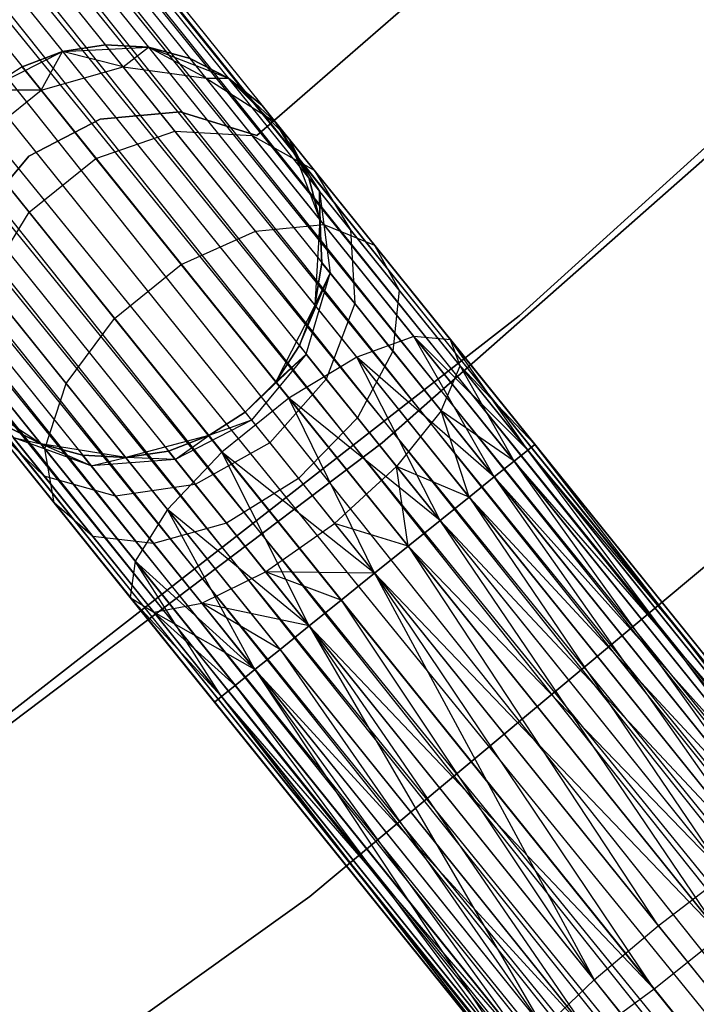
# Model space of a CAD drawing. Extents: x -102 to 102, y -101 to 102.
# Tile 311 of 481: x 37.47 to 40.75, y -50.75 to -45.98. Entities that reach past the tile are written whole.
import ezdxf

# ---------------------------------------------------------------- set-up
doc = ezdxf.new("R2010")
doc.units = 0
doc.header["$LTSCALE"] = 25.4
doc.layers.get('0').update_dxf_attribs({"linetype": 'CONTINUOUS'})

# ---------------------------------------------------------------- blocks, each defined once
blk = doc.blocks.new('NL2500011659_STL')
at = {"color": 0}
for p, q in [((51.3624, -62.2042, -7.3955), (27.8935, -33.1086, -7.191)), ((27.8935, -33.1086, -7.191), (51.2623, -62.2847, -7)), ((27.8935, -33.1086, -7.191), (51.2623, -62.2847, -7)), ((51.3624, -62.2042, -7.3955), (27.8935, -33.1086, -7.191)), ((27.8935, -33.1086, -7.809), (51.3285, -62.2314, -7.809)), ((27.8935, -33.1086, -7.809), (51.3285, -62.2314, -7.809)), ((27.9273, -33.0814, -7.3955), (51.3624, -62.2042, -7.3955)), ((27.9273, -33.0814, -7.6045), (51.3624, -62.2042, -7.3955)), ((51.3285, -62.2314, -7.809), (27.9273, -33.0814, -7.6045)), ((27.9273, -33.0814, -7.6045), (51.3624, -62.2042, -7.3955)), ((27.9273, -33.0814, -7.3955), (51.3624, -62.2042, -7.3955)), ((51.3285, -62.2314, -7.809), (27.9273, -33.0814, -7.6045)), ((27.8272, -33.1619, -7), (51.2623, -62.2847, -7)), ((27.8272, -33.1619, -7), (51.2623, -62.2847, -7)), ((51.1665, -62.3617, -8.1691), (27.8272, -33.1619, -8)), ((27.8272, -33.1619, -8), (51.3285, -62.2314, -7.809)), ((27.8272, -33.1619, -8), (51.3285, -62.2314, -7.809)), ((51.1665, -62.3617, -8.1691), (27.8272, -33.1619, -8)), ((51.2623, -62.2847, -7), (27.7315, -33.239, -6.8309)), ((27.7315, -33.239, -6.8309), (51.0455, -62.4591, -6.691)), ((27.7315, -33.239, -6.8309), (51.0455, -62.4591, -6.691)), ((51.2623, -62.2847, -7), (27.7315, -33.239, -6.8309)), ((27.7315, -33.239, -8.1691), (51.1665, -62.3617, -8.1691)), ((27.7315, -33.239, -8.1691), (51.1665, -62.3617, -8.1691)), ((27.6105, -33.3364, -6.691), (51.0455, -62.4591, -6.691)), ((27.6105, -33.3364, -6.691), (51.0455, -62.4591, -6.691)), ((50.9044, -62.5726, -8.4135), (27.6105, -33.3364, -8.309)), ((27.6105, -33.3364, -8.309), (51.1665, -62.3617, -8.1691)), ((27.6105, -33.3364, -8.309), (51.1665, -62.3617, -8.1691)), ((50.9044, -62.5726, -8.4135), (27.6105, -33.3364, -8.309)), ((51.0455, -62.4591, -6.691), (27.4694, -33.4499, -6.5865)), ((27.4694, -33.4499, -6.5865), (50.7495, -62.6973, -6.5218)), ((27.4694, -33.4499, -6.5865), (50.7495, -62.6973, -6.5218)), ((51.0455, -62.4591, -6.691), (27.4694, -33.4499, -6.5865)), ((27.4694, -33.4499, -8.4135), (50.9044, -62.5726, -8.4135)), ((27.4694, -33.4499, -8.4135), (50.9044, -62.5726, -8.4135)), ((27.3145, -33.5745, -6.5218), (50.7495, -62.6973, -6.5218)), ((27.3145, -33.5745, -6.5218), (50.7495, -62.6973, -6.5218)), ((27.3145, -33.5745, -8.4782), (50.5876, -62.8276, -8.5)), ((27.3145, -33.5745, -8.4782), (50.5876, -62.8276, -8.5)), ((27.3145, -33.5745, -8.4782), (50.9044, -62.5726, -8.4135)), ((27.3145, -33.5745, -8.4782), (50.9044, -62.5726, -8.4135)), ((27.1525, -33.7048, -6.5), (50.5876, -62.8276, -6.5)), ((27.1525, -33.7048, -6.5), (50.5876, -62.8276, -6.5)), ((27.1525, -33.7048, -8.5), (50.5876, -62.8276, -8.5)), ((27.1525, -33.7048, -8.5), (50.5876, -62.8276, -8.5)), ((50.2707, -63.0826, -8.4135), (26.9906, -33.8352, -8.4782)), ((26.9906, -33.8352, -8.4782), (50.5876, -62.8276, -8.5)), ((50.2707, -63.0826, -8.4135), (26.9906, -33.8352, -8.4782)), ((26.9906, -33.8352, -6.5218), (50.4256, -62.958, -6.5218)), ((26.9906, -33.8352, -6.5218), (50.4256, -62.958, -6.5218)), ((26.9906, -33.8352, -8.4782), (50.5876, -62.8276, -8.5)), ((26.8357, -33.9598, -8.4135), (50.2707, -63.0826, -8.4135)), ((26.8357, -33.9598, -8.4135), (50.2707, -63.0826, -8.4135)), ((50.4256, -62.958, -6.5218), (26.8357, -33.9598, -6.5865)), ((26.8357, -33.9598, -6.5865), (50.1296, -63.1961, -6.691)), ((26.8357, -33.9598, -6.5865), (50.1296, -63.1961, -6.691)), ((50.4256, -62.958, -6.5218), (26.8357, -33.9598, -6.5865)), ((50.0086, -63.2935, -8.1691), (26.6946, -34.0733, -8.309)), ((26.6946, -34.0733, -8.309), (50.2707, -63.0826, -8.4135)), ((26.6946, -34.0733, -8.309), (50.2707, -63.0826, -8.4135)), ((50.0086, -63.2935, -8.1691), (26.6946, -34.0733, -8.309)), ((26.6946, -34.0733, -6.691), (50.1296, -63.1961, -6.691)), ((26.6946, -34.0733, -6.691), (50.1296, -63.1961, -6.691)), ((26.5736, -34.1707, -8.1691), (50.0086, -63.2935, -8.1691)), ((26.5736, -34.1707, -8.1691), (50.0086, -63.2935, -8.1691)), ((50.1296, -63.1961, -6.691), (26.5736, -34.1707, -6.8309)), ((26.5736, -34.1707, -6.8309), (49.9128, -63.3706, -7)), ((26.5736, -34.1707, -6.8309), (49.9128, -63.3706, -7)), ((50.1296, -63.1961, -6.691), (26.5736, -34.1707, -6.8309)), ((49.8466, -63.4239, -7.809), (26.4778, -34.2478, -8)), ((26.4778, -34.2478, -8), (50.0086, -63.2935, -8.1691)), ((26.4778, -34.2478, -8), (50.0086, -63.2935, -8.1691)), ((49.8466, -63.4239, -7.809), (26.4778, -34.2478, -8)), ((26.4778, -34.2478, -7), (49.9128, -63.3706, -7)), ((26.4778, -34.2478, -7), (49.9128, -63.3706, -7)), ((26.4116, -34.3011, -7.809), (49.8466, -63.4239, -7.809)), ((26.4116, -34.3011, -7.809), (49.8466, -63.4239, -7.809)), ((49.9128, -63.3706, -7), (26.4116, -34.3011, -7.191)), ((26.4116, -34.3011, -7.191), (49.8127, -63.4511, -7.3955)), ((26.4116, -34.3011, -7.191), (49.8127, -63.4511, -7.3955)), ((49.9128, -63.3706, -7), (26.4116, -34.3011, -7.191)), ((49.8127, -63.4511, -7.3955), (26.3777, -34.3283, -7.6045)), ((26.3777, -34.3283, -7.3955), (49.8127, -63.4511, -7.3955)), ((49.8127, -63.4511, -7.3955), (26.3777, -34.3283, -7.6045)), ((26.3777, -34.3283, -7.6045), (49.8466, -63.4239, -7.809)), ((26.3777, -34.3283, -7.6045), (49.8466, -63.4239, -7.809)), ((26.3777, -34.3283, -7.3955), (49.8127, -63.4511, -7.3955)), ((39.889, -47.4182, -316), (43.3206, -44.3058, -316)), ((43.3206, -44.3058, -315), (39.889, -47.4182, -315)), ((39.889, -47.4182, -316), (43.3206, -44.3058, -316)), ((43.3206, -44.3058, -315), (39.889, -47.4182, -315)), ((40.7345, -44.7066, -312), (38.6193, -46.5455, -312)), ((38.6193, -46.5455, -314), (40.7345, -44.7066, -314)), ((38.6193, -46.5455, -314), (40.7345, -44.7066, -314)), ((40.7345, -44.7066, -312), (38.6193, -46.5455, -312)), ((42.7463, -44.929, -308.5), (39.2265, -48.0321, -308.5)), ((39.2265, -48.0321, -318), (42.7463, -44.929, -318)), ((39.2265, -48.0321, -318), (42.7463, -44.929, -318)), ((42.7463, -44.929, -308.5), (39.2265, -48.0321, -308.5)), ((37.8864, -46.1063, -309.5), (37.6798, -46.1383, -309.5)), ((37.6798, -46.1383, -314), (37.8864, -46.1063, -309.5)), ((37.8864, -46.1063, -309.5), (37.6798, -46.1383, -309.5)), ((37.6798, -46.1383, -314), (37.8864, -46.1063, -309.5)), ((37.6798, -46.1383, -314), (38.0951, -46.1178, -314)), ((37.6798, -46.1383, -314), (38.0951, -46.1178, -314)), ((37.9726, -46.2134, -308.632), (37.8864, -46.1063, -309.5)), ((37.9726, -46.2134, -308.632), (37.8864, -46.1063, -309.5)), ((38.0951, -46.1178, -309.5), (37.8864, -46.1063, -309.5)), ((37.8864, -46.1063, -309.5), (38.0951, -46.1178, -314)), ((37.8864, -46.1063, -309.5), (38.0951, -46.1178, -314)), ((38.0951, -46.1178, -309.5), (37.8864, -46.1063, -309.5)), ((37.9726, -46.2134, -308.632), (38.0951, -46.1178, -309.5)), ((37.9726, -46.2134, -308.632), (38.0951, -46.1178, -309.5)), ((38.0951, -46.1178, -314), (38.4828, -46.268, -314)), ((38.3736, -46.2679, -308.7274), (38.0951, -46.1178, -309.5)), ((38.3736, -46.2679, -308.7274), (38.0951, -46.1178, -309.5)), ((38.2969, -46.1726, -309.5), (38.0951, -46.1178, -309.5)), ((38.0951, -46.1178, -314), (38.2969, -46.1726, -309.5)), ((38.0951, -46.1178, -314), (38.4828, -46.268, -314)), ((38.0951, -46.1178, -309.5), (38.0951, -46.1178, -314)), ((38.0951, -46.1178, -309.5), (38.0951, -46.1178, -314)), ((38.2969, -46.1726, -309.5), (38.0951, -46.1178, -309.5)), ((38.0951, -46.1178, -314), (38.2969, -46.1726, -309.5)), ((37.3087, -46.326, -314), (37.6798, -46.1383, -314)), ((37.3087, -46.326, -314), (37.6798, -46.1383, -314)), ((37.6798, -46.1383, -309.5), (37.4844, -46.2126, -309.5)), ((37.4844, -46.2126, -309.5), (37.6798, -46.1383, -314)), ((37.4844, -46.2126, -309.5), (37.6798, -46.1383, -314)), ((37.6798, -46.1383, -309.5), (37.4844, -46.2126, -309.5)), ((37.5758, -46.3262, -308.5797), (37.6798, -46.1383, -309.5)), ((37.5758, -46.3262, -308.5797), (37.6798, -46.1383, -309.5)), ((37.9726, -46.2134, -308.632), (37.6798, -46.1383, -309.5)), ((37.9726, -46.2134, -308.632), (37.6798, -46.1383, -309.5)), ((37.6798, -46.1383, -309.5), (37.6798, -46.1383, -314)), ((37.6798, -46.1383, -309.5), (37.6798, -46.1383, -314)), ((37.4844, -46.2126, -309.5), (37.3087, -46.326, -309.5)), ((37.4844, -46.2126, -309.5), (37.3087, -46.326, -309.5)), ((37.4844, -46.2126, -309.5), (37.3087, -46.326, -314)), ((37.4844, -46.2126, -309.5), (37.3087, -46.326, -314)), ((37.5758, -46.3262, -308.5797), (37.4844, -46.2126, -309.5)), ((37.5758, -46.3262, -308.5797), (37.4844, -46.2126, -309.5)), ((37.5758, -46.3262, -308.5797), (37.9726, -46.2134, -308.632)), ((37.5758, -46.3262, -308.5797), (37.9726, -46.2134, -308.632)), ((37.9726, -46.2134, -308.632), (38.3736, -46.2679, -308.7274)), ((38.2227, -46.5242, -307.8489), (37.9726, -46.2134, -308.632)), ((38.2227, -46.5242, -307.8489), (37.9726, -46.2134, -308.632)), ((37.9726, -46.2134, -308.632), (38.3736, -46.2679, -308.7274)), ((38.3736, -46.2679, -308.7274), (38.2969, -46.1726, -309.5)), ((38.3736, -46.2679, -308.7274), (38.2969, -46.1726, -309.5)), ((38.4828, -46.268, -309.5), (38.2969, -46.1726, -309.5)), ((38.2969, -46.1726, -309.5), (38.4828, -46.268, -314)), ((38.2969, -46.1726, -309.5), (38.4828, -46.268, -314)), ((38.4828, -46.268, -309.5), (38.2969, -46.1726, -309.5)), ((38.3736, -46.2679, -308.7274), (38.4828, -46.268, -309.5)), ((38.3736, -46.2679, -308.7274), (38.4828, -46.268, -309.5)), ((38.3736, -46.2679, -308.7274), (38.7095, -46.4804, -308.8497)), ((38.5962, -46.5445, -308.0305), (38.3736, -46.2679, -308.7274)), ((38.5962, -46.5445, -308.0305), (38.3736, -46.2679, -308.7274)), ((38.3736, -46.2679, -308.7274), (38.7095, -46.4804, -308.8497)), ((38.4828, -46.268, -314), (38.776, -46.563, -314)), ((38.7095, -46.4804, -308.8497), (38.4828, -46.268, -309.5)), ((38.7095, -46.4804, -308.8497), (38.4828, -46.268, -309.5)), ((38.6449, -46.4001, -309.5), (38.4828, -46.268, -309.5)), ((38.4828, -46.268, -314), (38.6449, -46.4001, -309.5)), ((38.4828, -46.268, -314), (38.776, -46.563, -314)), ((38.4828, -46.268, -309.5), (38.4828, -46.268, -314)), ((38.4828, -46.268, -309.5), (38.4828, -46.268, -314)), ((38.6449, -46.4001, -309.5), (38.4828, -46.268, -309.5)), ((38.4828, -46.268, -314), (38.6449, -46.4001, -309.5)), ((37.2518, -46.5869, -308.5797), (37.5758, -46.3262, -308.5797)), ((37.2518, -46.5869, -308.5797), (37.5758, -46.3262, -308.5797)), ((37.5758, -46.3262, -308.5797), (37.3087, -46.326, -309.5)), ((37.5758, -46.3262, -308.5797), (37.3087, -46.326, -309.5)), ((37.841, -46.6558, -307.7495), (37.5758, -46.3262, -308.5797)), ((37.841, -46.6558, -307.7495), (37.5758, -46.3262, -308.5797)), ((38.7095, -46.4804, -308.8497), (38.6449, -46.4001, -309.5)), ((38.6449, -46.4001, -309.5), (38.776, -46.563, -314)), ((38.7095, -46.4804, -308.8497), (38.6449, -46.4001, -309.5)), ((38.6449, -46.4001, -309.5), (38.776, -46.563, -314)), ((38.2479, -46.4302, -312), (37.8607, -46.4652, -312)), ((37.8607, -46.4652, -314), (38.2479, -46.4302, -314)), ((37.8607, -46.4652, -314), (38.2479, -46.4302, -314)), ((38.2479, -46.4302, -312), (37.8607, -46.4652, -312)), ((38.6193, -46.5455, -312), (38.2479, -46.4302, -312)), ((38.2479, -46.4302, -312), (38.2479, -46.4302, -314)), ((38.2479, -46.4302, -314), (38.6193, -46.5455, -314)), ((38.2479, -46.4302, -312), (38.2479, -46.4302, -314)), ((38.2479, -46.4302, -314), (38.6193, -46.5455, -314)), ((38.6193, -46.5455, -312), (38.2479, -46.4302, -312)), ((37.8607, -46.4652, -312), (37.516, -46.6453, -312)), ((37.516, -46.6453, -314), (37.8607, -46.4652, -314)), ((37.516, -46.6453, -314), (37.8607, -46.4652, -314)), ((37.8607, -46.4652, -312), (37.516, -46.6453, -312)), ((37.8607, -46.4652, -312), (37.8607, -46.4652, -314)), ((37.8607, -46.4652, -312), (37.8607, -46.4652, -314)), ((38.8703, -46.7495, -309.5), (38.7095, -46.4804, -308.8497)), ((38.7095, -46.4804, -308.8497), (38.9222, -46.814, -308.9774)), ((38.8703, -46.7495, -309.5), (38.7095, -46.4804, -308.8497)), ((38.776, -46.563, -309.5), (38.7095, -46.4804, -308.8497)), ((38.776, -46.563, -309.5), (38.7095, -46.4804, -308.8497)), ((38.8969, -46.7132, -308.263), (38.7095, -46.4804, -308.8497)), ((38.8969, -46.7132, -308.263), (38.7095, -46.4804, -308.8497)), ((38.7095, -46.4804, -308.8497), (38.9222, -46.814, -308.9774)), ((37.841, -46.6558, -307.7495), (38.2227, -46.5242, -307.8489)), ((37.841, -46.6558, -307.7495), (38.2227, -46.5242, -307.8489)), ((38.2227, -46.5242, -307.8489), (38.5962, -46.5445, -308.0305)), ((38.6123, -47.0084, -307.2274), (38.2227, -46.5242, -307.8489)), ((38.6123, -47.0084, -307.2274), (38.2227, -46.5242, -307.8489)), ((38.2227, -46.5242, -307.8489), (38.5962, -46.5445, -308.0305)), ((38.5962, -46.5445, -308.0305), (38.8969, -46.7132, -308.263)), ((38.9429, -46.9754, -307.4774), (38.5962, -46.5445, -308.0305)), ((38.9429, -46.9754, -307.4774), (38.5962, -46.5445, -308.0305)), ((38.5962, -46.5445, -308.0305), (38.8969, -46.7132, -308.263)), ((38.6193, -46.5455, -312), (38.6193, -46.5455, -314)), ((38.6193, -46.5455, -312), (38.6193, -46.5455, -314)), ((37.517, -46.9164, -307.7495), (37.2518, -46.5869, -308.5797)), ((37.517, -46.9164, -307.7495), (37.2518, -46.5869, -308.5797)), ((38.776, -46.563, -314), (38.9238, -46.9516, -314)), ((38.8703, -46.7495, -309.5), (38.776, -46.563, -309.5)), ((38.776, -46.563, -309.5), (38.776, -46.563, -314)), ((38.776, -46.563, -314), (38.8703, -46.7495, -309.5)), ((38.776, -46.563, -314), (38.9238, -46.9516, -314)), ((38.776, -46.563, -309.5), (38.776, -46.563, -314)), ((38.8703, -46.7495, -309.5), (38.776, -46.563, -309.5)), ((38.776, -46.563, -314), (38.8703, -46.7495, -309.5)), ((37.516, -46.6453, -312), (37.2662, -46.9433, -312)), ((37.2662, -46.9433, -314), (37.516, -46.6453, -314)), ((37.2662, -46.9433, -314), (37.516, -46.6453, -314)), ((37.516, -46.6453, -312), (37.2662, -46.9433, -312)), ((37.516, -46.6453, -312), (37.516, -46.6453, -314)), ((37.516, -46.6453, -312), (37.516, -46.6453, -314)), ((37.517, -46.9164, -307.7495), (37.841, -46.6558, -307.7495)), ((37.517, -46.9164, -307.7495), (37.841, -46.6558, -307.7495)), ((38.254, -47.1691, -307.0906), (37.841, -46.6558, -307.7495)), ((38.254, -47.1691, -307.0906), (37.841, -46.6558, -307.7495)), ((38.8969, -46.7132, -308.263), (39.0728, -47.0011, -308.5061)), ((39.1888, -47.076, -307.7974), (38.8969, -46.7132, -308.263)), ((39.1888, -47.076, -307.7974), (38.8969, -46.7132, -308.263)), ((38.8969, -46.7132, -308.263), (39.0728, -47.0011, -308.5061)), ((38.9238, -46.9516, -309.5), (38.8703, -46.7495, -309.5)), ((38.8703, -46.7495, -309.5), (38.9222, -46.814, -308.9774)), ((38.8703, -46.7495, -309.5), (38.9222, -46.814, -308.9774)), ((38.8703, -46.7495, -309.5), (38.9238, -46.9516, -314)), ((38.8703, -46.7495, -309.5), (38.9238, -46.9516, -314)), ((38.9238, -46.9516, -309.5), (38.8703, -46.7495, -309.5)), ((38.9222, -46.814, -308.9774), (38.9749, -47.2112, -309.0887)), ((38.9341, -47.1604, -309.5), (38.9222, -46.814, -308.9774)), ((38.9238, -46.9516, -309.5), (38.9222, -46.814, -308.9774)), ((38.9341, -47.1604, -309.5), (38.9222, -46.814, -308.9774)), ((38.9238, -46.9516, -309.5), (38.9222, -46.814, -308.9774)), ((39.0728, -47.0011, -308.5061), (38.9222, -46.814, -308.9774)), ((39.0728, -47.0011, -308.5061), (38.9222, -46.814, -308.9774)), ((38.9222, -46.814, -308.9774), (38.9749, -47.2112, -309.0887)), ((37.3068, -47.2612, -307.8489), (37.517, -46.9164, -307.7495)), ((37.3068, -47.2612, -307.8489), (37.517, -46.9164, -307.7495)), ((37.9301, -47.4298, -307.0906), (37.517, -46.9164, -307.7495)), ((37.9301, -47.4298, -307.0906), (37.517, -46.9164, -307.7495)), ((38.6123, -47.0084, -307.2274), (38.9429, -46.9754, -307.4774)), ((38.6123, -47.0084, -307.2274), (38.9429, -46.9754, -307.4774)), ((38.9238, -46.9516, -314), (38.9007, -47.3668, -314)), ((38.9238, -46.9516, -314), (38.9007, -47.3668, -314)), ((38.9341, -47.1604, -309.5), (38.9238, -46.9516, -309.5)), ((38.9238, -46.9516, -314), (38.9341, -47.1604, -309.5)), ((38.9238, -46.9516, -309.5), (38.9238, -46.9516, -314)), ((38.9238, -46.9516, -309.5), (38.9238, -46.9516, -314)), ((38.9341, -47.1604, -309.5), (38.9238, -46.9516, -309.5)), ((38.9238, -46.9516, -314), (38.9341, -47.1604, -309.5)), ((38.9429, -46.9754, -307.4774), (39.1888, -47.076, -307.7974)), ((39.3798, -47.5184, -307.1223), (38.9429, -46.9754, -307.4774)), ((39.3798, -47.5184, -307.1223), (38.9429, -46.9754, -307.4774)), ((38.9429, -46.9754, -307.4774), (39.1888, -47.076, -307.7974)), ((38.254, -47.1691, -307.0906), (38.6123, -47.0084, -307.2274)), ((38.254, -47.1691, -307.0906), (38.6123, -47.0084, -307.2274)), ((39.1032, -47.6184, -306.8285), (38.6123, -47.0084, -307.2274)), ((39.1032, -47.6184, -306.8285), (38.6123, -47.0084, -307.2274)), ((39.0728, -47.0011, -308.5061), (39.0934, -47.3585, -308.7177)), ((39.3073, -47.2926, -308.132), (39.0728, -47.0011, -308.5061)), ((39.3073, -47.2926, -308.132), (39.0728, -47.0011, -308.5061)), ((39.0728, -47.0011, -308.5061), (39.0934, -47.3585, -308.7177)), ((39.1888, -47.076, -307.7974), (39.3073, -47.2926, -308.132)), ((39.5566, -47.533, -307.4985), (39.1888, -47.076, -307.7974)), ((39.5566, -47.533, -307.4985), (39.1888, -47.076, -307.7974)), ((39.1888, -47.076, -307.7974), (39.3073, -47.2926, -308.132)), ((38.9007, -47.3668, -309.5), (38.9341, -47.1604, -309.5)), ((38.9341, -47.1604, -309.5), (38.9007, -47.3668, -314)), ((38.9341, -47.1604, -309.5), (38.9007, -47.3668, -314)), ((38.9007, -47.3668, -309.5), (38.9341, -47.1604, -309.5)), ((38.9749, -47.2112, -309.0887), (38.9341, -47.1604, -309.5)), ((38.9749, -47.2112, -309.0887), (38.9341, -47.1604, -309.5)), ((37.9301, -47.4298, -307.0906), (38.254, -47.1691, -307.0906)), ((37.9301, -47.4298, -307.0906), (38.254, -47.1691, -307.0906)), ((38.7745, -47.8159, -306.6676), (38.254, -47.1691, -307.0906)), ((38.7745, -47.8159, -306.6676), (38.254, -47.1691, -307.0906)), ((38.8252, -47.5618, -309.5), (38.9749, -47.2112, -309.0887)), ((38.8252, -47.5618, -309.5), (38.9749, -47.2112, -309.0887)), ((38.8586, -47.6032, -309.1643), (38.9749, -47.2112, -309.0887)), ((38.8586, -47.6032, -309.1643), (38.9749, -47.2112, -309.0887)), ((38.8761, -50.2266, -308.5), (42.5204, -47.1822, -308.5)), ((42.5204, -47.1822, -318), (38.8761, -50.2266, -318)), ((38.8761, -50.2266, -308.5), (42.5204, -47.1822, -308.5)), ((42.5204, -47.1822, -318), (38.8761, -50.2266, -318)), ((38.9007, -47.3668, -309.5), (38.9749, -47.2112, -309.0887)), ((38.9007, -47.3668, -309.5), (38.9749, -47.2112, -309.0887)), ((39.0934, -47.3585, -308.7177), (38.9749, -47.2112, -309.0887)), ((39.0934, -47.3585, -308.7177), (38.9749, -47.2112, -309.0887)), ((37.6964, -47.7454, -307.2274), (37.3068, -47.2612, -307.8489)), ((37.6964, -47.7454, -307.2274), (37.3068, -47.2612, -307.8489)), ((39.3073, -47.2926, -308.132), (39.278, -47.5879, -308.4233)), ((39.3073, -47.2926, -308.132), (39.278, -47.5879, -308.4233)), ((39.6028, -47.6599, -307.8918), (39.3073, -47.2926, -308.132)), ((39.6028, -47.6599, -307.8918), (39.3073, -47.2926, -308.132)), ((38.9007, -47.3668, -314), (38.7108, -47.7367, -314)), ((38.9007, -47.3668, -314), (38.7108, -47.7367, -314)), ((38.8252, -47.5618, -309.5), (38.9007, -47.3668, -309.5)), ((38.9007, -47.3668, -314), (38.8252, -47.5618, -309.5)), ((38.8252, -47.5618, -309.5), (38.9007, -47.3668, -309.5)), ((38.9007, -47.3668, -314), (38.8252, -47.5618, -309.5)), ((38.9007, -47.3668, -309.5), (38.9007, -47.3668, -314)), ((38.9007, -47.3668, -309.5), (38.9007, -47.3668, -314)), ((39.0934, -47.3585, -308.7177), (38.9553, -47.7234, -308.8614)), ((39.0934, -47.3585, -308.7177), (38.9553, -47.7234, -308.8614)), ((39.278, -47.5879, -308.4233), (39.0934, -47.3585, -308.7177)), ((39.278, -47.5879, -308.4233), (39.0934, -47.3585, -308.7177)), ((36.2344, -50.2653, -316), (39.889, -47.4182, -316)), ((39.889, -47.4182, -315), (36.2344, -50.2653, -315)), ((36.2344, -50.2653, -316), (39.889, -47.4182, -316)), ((39.889, -47.4182, -315), (36.2344, -50.2653, -315)), ((37.6964, -47.7454, -307.2274), (37.9301, -47.4298, -307.0906)), ((37.6964, -47.7454, -307.2274), (37.9301, -47.4298, -307.0906)), ((38.4505, -48.0766, -306.6676), (37.9301, -47.4298, -307.0906)), ((38.4505, -48.0766, -306.6676), (37.9301, -47.4298, -307.0906)), ((39.889, -47.4182, -316), (39.889, -47.4182, -315)), ((39.889, -47.4182, -316), (39.889, -47.4182, -315)), ((39.3798, -47.5184, -307.1223), (39.1032, -47.6184, -306.8285)), ((39.3798, -47.5184, -307.1223), (39.1032, -47.6184, -306.8285)), ((39.7684, -48.1973, -306.8309), (39.3798, -47.5184, -307.1223)), ((39.8642, -48.1203, -307), (39.3798, -47.5184, -307.1223)), ((39.7684, -48.1973, -306.8309), (39.3798, -47.5184, -307.1223)), ((39.8642, -48.1203, -307), (39.3798, -47.5184, -307.1223)), ((39.9304, -48.067, -307.191), (39.3798, -47.5184, -307.1223)), ((39.9304, -48.067, -307.191), (39.3798, -47.5184, -307.1223)), ((39.5566, -47.533, -307.4985), (39.3798, -47.5184, -307.1223)), ((39.5566, -47.533, -307.4985), (39.3798, -47.5184, -307.1223)), ((39.9643, -48.0397, -307.6045), (39.5566, -47.533, -307.4985)), ((39.9643, -48.0397, -307.3955), (39.5566, -47.533, -307.4985)), ((39.9304, -48.067, -307.191), (39.5566, -47.533, -307.4985)), ((39.9643, -48.0397, -307.3955), (39.5566, -47.533, -307.4985)), ((39.9304, -48.067, -307.191), (39.5566, -47.533, -307.4985)), ((39.9643, -48.0397, -307.6045), (39.5566, -47.533, -307.4985)), ((39.6028, -47.6599, -307.8918), (39.5566, -47.533, -307.4985)), ((39.6028, -47.6599, -307.8918), (39.5566, -47.533, -307.4985)), ((38.7108, -47.7367, -309.5), (38.8252, -47.5618, -309.5)), ((38.8252, -47.5618, -309.5), (38.7108, -47.7367, -314)), ((38.8252, -47.5618, -309.5), (38.7108, -47.7367, -314)), ((38.7108, -47.7367, -309.5), (38.8252, -47.5618, -309.5)), ((38.8252, -47.5618, -309.5), (38.8586, -47.6032, -309.1643)), ((38.8252, -47.5618, -309.5), (38.8586, -47.6032, -309.1643)), ((39.278, -47.5879, -308.4233), (39.106, -47.9107, -308.621)), ((39.278, -47.5879, -308.4233), (39.106, -47.9107, -308.621)), ((39.5106, -47.8769, -308.2343), (39.278, -47.5879, -308.4233)), ((39.5106, -47.8769, -308.2343), (39.278, -47.5879, -308.4233)), ((37.5935, -48.0613, -307.4774), (37.2468, -47.6304, -308.0305)), ((37.5935, -48.0613, -307.4774), (37.2468, -47.6304, -308.0305)), ((38.8586, -47.6032, -309.1643), (38.5625, -47.8841, -309.5)), ((38.8586, -47.6032, -309.1643), (38.5625, -47.8841, -309.5)), ((38.8586, -47.6032, -309.1643), (38.5932, -47.9222, -309.191)), ((38.8586, -47.6032, -309.1643), (38.5932, -47.9222, -309.191)), ((38.7108, -47.7367, -309.5), (38.8586, -47.6032, -309.1643)), ((38.7108, -47.7367, -309.5), (38.8586, -47.6032, -309.1643)), ((39.1032, -47.6184, -306.8285), (38.7745, -47.8159, -306.6676)), ((39.1032, -47.6184, -306.8285), (38.7745, -47.8159, -306.6676)), ((38.9553, -47.7234, -308.8614), (38.8586, -47.6032, -309.1643)), ((38.9553, -47.7234, -308.8614), (38.8586, -47.6032, -309.1643)), ((39.5064, -48.4082, -306.5865), (39.1032, -47.6184, -306.8285)), ((39.6474, -48.2947, -306.691), (39.1032, -47.6184, -306.8285)), ((39.5064, -48.4082, -306.5865), (39.1032, -47.6184, -306.8285)), ((39.6474, -48.2947, -306.691), (39.1032, -47.6184, -306.8285)), ((39.7684, -48.1973, -306.8309), (39.1032, -47.6184, -306.8285)), ((39.7684, -48.1973, -306.8309), (39.1032, -47.6184, -306.8285)), ((39.5106, -47.8769, -308.2343), (39.6028, -47.6599, -307.8918)), ((39.5106, -47.8769, -308.2343), (39.6028, -47.6599, -307.8918)), ((39.9643, -48.0397, -307.6045), (39.6028, -47.6599, -307.8918)), ((39.9304, -48.067, -307.809), (39.6028, -47.6599, -307.8918)), ((39.9643, -48.0397, -307.6045), (39.6028, -47.6599, -307.8918)), ((39.9304, -48.067, -307.809), (39.6028, -47.6599, -307.8918)), ((39.8642, -48.1203, -308), (39.6028, -47.6599, -307.8918)), ((39.8642, -48.1203, -308), (39.6028, -47.6599, -307.8918)), ((38.7108, -47.7367, -314), (38.5625, -47.8841, -314)), ((38.5625, -47.8841, -309.5), (38.7108, -47.7367, -309.5)), ((38.5625, -47.8841, -309.5), (38.7108, -47.7367, -309.5)), ((38.7108, -47.7367, -314), (38.5625, -47.8841, -314)), ((38.9553, -47.7234, -308.8614), (38.6823, -48.0329, -308.9122)), ((38.9553, -47.7234, -308.8614), (38.6823, -48.0329, -308.9122)), ((38.7108, -47.7367, -309.5), (38.7108, -47.7367, -314)), ((38.7108, -47.7367, -309.5), (38.7108, -47.7367, -314)), ((39.106, -47.9107, -308.621), (38.9553, -47.7234, -308.8614)), ((39.106, -47.9107, -308.621), (38.9553, -47.7234, -308.8614)), ((37.5935, -48.0613, -307.4774), (37.6964, -47.7454, -307.2274)), ((37.5935, -48.0613, -307.4774), (37.6964, -47.7454, -307.2274)), ((38.1873, -48.3554, -306.8285), (37.6964, -47.7454, -307.2274)), ((38.1873, -48.3554, -306.8285), (37.6964, -47.7454, -307.2274)), ((37.5744, -48.0375, -314), (37.2263, -47.81, -314)), ((37.5744, -48.0375, -314), (37.2263, -47.81, -314)), ((38.7745, -47.8159, -306.6676), (38.4505, -48.0766, -306.6676)), ((38.7745, -47.8159, -306.6676), (38.4505, -48.0766, -306.6676)), ((39.1895, -48.6632, -306.5), (38.7745, -47.8159, -306.6676)), ((39.3515, -48.5329, -306.5219), (38.7745, -47.8159, -306.6676)), ((39.1895, -48.6632, -306.5), (38.7745, -47.8159, -306.6676)), ((39.3515, -48.5329, -306.5219), (38.7745, -47.8159, -306.6676)), ((39.5064, -48.4082, -306.5865), (38.7745, -47.8159, -306.6676)), ((39.5064, -48.4082, -306.5865), (38.7745, -47.8159, -306.6676)), ((39.5106, -47.8769, -308.2343), (39.2959, -48.1466, -308.4667)), ((39.5106, -47.8769, -308.2343), (39.2959, -48.1466, -308.4667)), ((39.8642, -48.1203, -308), (39.5106, -47.8769, -308.2343)), ((39.7684, -48.1973, -308.1691), (39.5106, -47.8769, -308.2343)), ((39.8642, -48.1203, -308), (39.5106, -47.8769, -308.2343)), ((39.7684, -48.1973, -308.1691), (39.5106, -47.8769, -308.2343)), ((39.6474, -48.2947, -308.309), (39.5106, -47.8769, -308.2343)), ((39.6474, -48.2947, -308.309), (39.5106, -47.8769, -308.2343)), ((38.5932, -47.9222, -309.191), (38.2248, -48.1132, -309.1643)), ((38.5932, -47.9222, -309.191), (38.2248, -48.1132, -309.1643)), ((38.5625, -47.8841, -314), (38.3869, -47.9974, -314)), ((38.3869, -47.9974, -309.5), (38.5625, -47.8841, -309.5)), ((38.3869, -47.9974, -309.5), (38.5625, -47.8841, -309.5)), ((38.5625, -47.8841, -314), (38.3869, -47.9974, -314)), ((38.5932, -47.9222, -309.191), (38.3869, -47.9974, -309.5)), ((38.5932, -47.9222, -309.191), (38.3869, -47.9974, -309.5)), ((38.5625, -47.8841, -309.5), (38.5932, -47.9222, -309.191)), ((38.5625, -47.8841, -309.5), (38.5932, -47.9222, -309.191)), ((38.5625, -47.8841, -309.5), (38.5625, -47.8841, -314)), ((38.5625, -47.8841, -309.5), (38.5625, -47.8841, -314)), ((38.5932, -47.9222, -309.191), (38.6823, -48.0329, -308.9122)), ((38.5932, -47.9222, -309.191), (38.6823, -48.0329, -308.9122)), ((39.106, -47.9107, -308.621), (38.821, -48.2053, -308.691)), ((39.106, -47.9107, -308.621), (38.821, -48.2053, -308.691)), ((39.2959, -48.1466, -308.4667), (39.106, -47.9107, -308.621)), ((39.2959, -48.1466, -308.4667), (39.106, -47.9107, -308.621)), ((37.5909, -48.1936, -308.5061), (37.3473, -47.9602, -308.263)), ((37.6391, -48.323, -307.7974), (37.3473, -47.9602, -308.263)), ((37.5909, -48.1936, -308.5061), (37.3473, -47.9602, -308.263)), ((37.6391, -48.323, -307.7974), (37.3473, -47.9602, -308.263)), ((37.3884, -47.942, -309.5), (37.5744, -48.0375, -309.5)), ((37.5744, -48.0375, -314), (37.3884, -47.942, -309.5)), ((37.3884, -47.942, -309.5), (37.5744, -48.0375, -309.5)), ((37.5744, -48.0375, -314), (37.3884, -47.942, -309.5)), ((37.817, -48.143, -309.0887), (37.4403, -48.0065, -308.9774)), ((37.4403, -48.0065, -308.9774), (37.5744, -48.0375, -309.5)), ((37.4403, -48.0065, -308.9774), (37.5744, -48.0375, -309.5)), ((37.5909, -48.1936, -308.5061), (37.4403, -48.0065, -308.9774)), ((37.817, -48.143, -309.0887), (37.4403, -48.0065, -308.9774)), ((37.5909, -48.1936, -308.5061), (37.4403, -48.0065, -308.9774)), ((38.3869, -47.9974, -314), (37.9849, -48.1038, -314)), ((38.3869, -47.9974, -314), (37.9849, -48.1038, -314)), ((38.1915, -48.0718, -309.5), (38.3869, -47.9974, -309.5)), ((38.3869, -47.9974, -314), (38.1915, -48.0718, -309.5)), ((38.1915, -48.0718, -309.5), (38.3869, -47.9974, -309.5)), ((38.3869, -47.9974, -314), (38.1915, -48.0718, -309.5)), ((38.2248, -48.1132, -309.1643), (38.3869, -47.9974, -309.5)), ((38.2248, -48.1132, -309.1643), (38.3869, -47.9974, -309.5)), ((38.3869, -47.9974, -309.5), (38.3869, -47.9974, -314)), ((38.3869, -47.9974, -309.5), (38.3869, -47.9974, -314)), ((39.2265, -48.0321, -308.5), (35.4821, -50.86, -308.5)), ((35.4821, -50.86, -318), (39.2265, -48.0321, -318)), ((35.4821, -50.86, -318), (39.2265, -48.0321, -318)), ((39.2265, -48.0321, -308.5), (35.4821, -50.86, -308.5)), ((37.9849, -48.1038, -314), (37.5744, -48.0375, -314)), ((37.817, -48.143, -309.0887), (37.5744, -48.0375, -309.5)), ((37.5744, -48.0375, -309.5), (37.7761, -48.0922, -309.5)), ((37.817, -48.143, -309.0887), (37.5744, -48.0375, -309.5)), ((37.7761, -48.0922, -309.5), (37.5744, -48.0375, -314)), ((37.9849, -48.1038, -314), (37.5744, -48.0375, -314)), ((37.7761, -48.0922, -309.5), (37.5744, -48.0375, -314)), ((37.5744, -48.0375, -309.5), (37.7761, -48.0922, -309.5)), ((37.5744, -48.0375, -309.5), (37.5744, -48.0375, -314)), ((37.5744, -48.0375, -309.5), (37.5744, -48.0375, -314)), ((37.6391, -48.323, -307.7974), (37.5935, -48.0613, -307.4774)), ((38.0304, -48.6043, -307.1223), (37.5935, -48.0613, -307.4774)), ((37.6391, -48.323, -307.7974), (37.5935, -48.0613, -307.4774)), ((38.0304, -48.6043, -307.1223), (37.5935, -48.0613, -307.4774)), ((37.9849, -48.1038, -309.5), (38.1915, -48.0718, -309.5)), ((38.1915, -48.0718, -309.5), (37.9849, -48.1038, -314)), ((38.1915, -48.0718, -309.5), (37.9849, -48.1038, -314)), ((37.9849, -48.1038, -309.5), (38.1915, -48.0718, -309.5)), ((38.2248, -48.1132, -309.1643), (38.1915, -48.0718, -309.5)), ((38.2248, -48.1132, -309.1643), (38.1915, -48.0718, -309.5)), ((38.6823, -48.0329, -308.9122), (38.3215, -48.2334, -308.8614)), ((38.6823, -48.0329, -308.9122), (38.3215, -48.2334, -308.8614)), ((38.6823, -48.0329, -308.9122), (38.821, -48.2053, -308.691)), ((38.6823, -48.0329, -308.9122), (38.821, -48.2053, -308.691)), ((39.2265, -48.0321, -318), (39.2265, -48.0321, -308.5)), ((39.2265, -48.0321, -318), (39.2265, -48.0321, -308.5)), ((39.9304, -48.067, -307.191), (39.8642, -48.1203, -307)), ((39.8642, -48.1203, -308), (39.9304, -48.067, -307.809)), ((39.9304, -48.067, -307.191), (39.8642, -48.1203, -307)), ((39.8642, -48.1203, -308), (39.9304, -48.067, -307.809)), ((39.9643, -48.0397, -307.3955), (39.9304, -48.067, -307.191)), ((39.9304, -48.067, -307.809), (39.9643, -48.0397, -307.6045)), ((39.9643, -48.0397, -307.3955), (39.9304, -48.067, -307.191)), ((39.9304, -48.067, -307.809), (39.9643, -48.0397, -307.6045)), ((41.3526, -49.8343, -307.0599), (39.9304, -48.067, -307.191)), ((41.3526, -49.8343, -307.0599), (39.9304, -48.067, -307.191)), ((41.4163, -49.8442, -307.4707), (39.9304, -48.067, -307.809)), ((41.4163, -49.8442, -307.4707), (39.9304, -48.067, -307.809)), ((41.3448, -49.9602, -307.8635), (39.9304, -48.067, -307.809)), ((41.3448, -49.9602, -307.8635), (39.9304, -48.067, -307.809)), ((41.3526, -49.8343, -307.0599), (39.9643, -48.0397, -307.3955)), ((41.3526, -49.8343, -307.0599), (39.9643, -48.0397, -307.3955)), ((41.4163, -49.8442, -307.4707), (39.9643, -48.0397, -307.3955)), ((41.4163, -49.8442, -307.4707), (39.9643, -48.0397, -307.6045)), ((41.4163, -49.8442, -307.4707), (39.9643, -48.0397, -307.3955)), ((41.4163, -49.8442, -307.4707), (39.9643, -48.0397, -307.6045)), ((37.817, -48.143, -309.0887), (37.7761, -48.0922, -309.5)), ((37.7761, -48.0922, -309.5), (37.9849, -48.1038, -309.5)), ((37.817, -48.143, -309.0887), (37.7761, -48.0922, -309.5)), ((37.9849, -48.1038, -314), (37.7761, -48.0922, -309.5)), ((37.7761, -48.0922, -309.5), (37.9849, -48.1038, -309.5)), ((37.9849, -48.1038, -314), (37.7761, -48.0922, -309.5)), ((37.817, -48.143, -309.0887), (37.9849, -48.1038, -309.5)), ((37.817, -48.143, -309.0887), (37.9849, -48.1038, -309.5)), ((38.2248, -48.1132, -309.1643), (37.817, -48.143, -309.0887)), ((38.2248, -48.1132, -309.1643), (37.817, -48.143, -309.0887)), ((38.2248, -48.1132, -309.1643), (37.9849, -48.1038, -309.5)), ((38.2248, -48.1132, -309.1643), (37.9849, -48.1038, -309.5)), ((37.9849, -48.1038, -309.5), (37.9849, -48.1038, -314)), ((37.9849, -48.1038, -309.5), (37.9849, -48.1038, -314)), ((38.4505, -48.0766, -306.6676), (38.1873, -48.3554, -306.8285)), ((38.4505, -48.0766, -306.6676), (38.1873, -48.3554, -306.8285)), ((38.3215, -48.2334, -308.8614), (38.2248, -48.1132, -309.1643)), ((38.3215, -48.2334, -308.8614), (38.2248, -48.1132, -309.1643)), ((38.8726, -48.9182, -306.5865), (38.4505, -48.0766, -306.6676)), ((39.0275, -48.7935, -306.5219), (38.4505, -48.0766, -306.6676)), ((38.8726, -48.9182, -306.5865), (38.4505, -48.0766, -306.6676)), ((39.0275, -48.7935, -306.5219), (38.4505, -48.0766, -306.6676)), ((39.1895, -48.6632, -306.5), (38.4505, -48.0766, -306.6676)), ((39.1895, -48.6632, -306.5), (38.4505, -48.0766, -306.6676)), ((39.8642, -48.1203, -307), (39.7684, -48.1973, -306.8309)), ((39.7684, -48.1973, -308.1691), (39.8642, -48.1203, -308)), ((39.8642, -48.1203, -307), (39.7684, -48.1973, -306.8309)), ((39.7684, -48.1973, -308.1691), (39.8642, -48.1203, -308)), ((41.1646, -49.9323, -306.7021), (39.8642, -48.1203, -307)), ((41.1646, -49.9323, -306.7021), (39.8642, -48.1203, -307)), ((41.3526, -49.8343, -307.0599), (39.8642, -48.1203, -307)), ((41.3526, -49.8343, -307.0599), (39.8642, -48.1203, -307)), ((41.3448, -49.9602, -307.8635), (39.8642, -48.1203, -308)), ((41.3448, -49.9602, -307.8635), (39.8642, -48.1203, -308)), ((37.9355, -48.2903, -308.7177), (37.817, -48.143, -309.0887)), ((37.9355, -48.2903, -308.7177), (37.817, -48.143, -309.0887)), ((39.2959, -48.1466, -308.4667), (38.9957, -48.4224, -308.549)), ((39.2959, -48.1466, -308.4667), (38.9957, -48.4224, -308.549)), ((39.6474, -48.2947, -308.309), (39.2959, -48.1466, -308.4667)), ((39.6474, -48.2947, -308.309), (39.2959, -48.1466, -308.4667)), ((39.5064, -48.4082, -308.4135), (39.2959, -48.1466, -308.4667)), ((39.5064, -48.4082, -308.4135), (39.2959, -48.1466, -308.4667)), ((39.3515, -48.5329, -308.4781), (39.2959, -48.1466, -308.4667)), ((39.3515, -48.5329, -308.4781), (39.2959, -48.1466, -308.4667)), ((37.9355, -48.2903, -308.7177), (37.5909, -48.1936, -308.5061)), ((37.8254, -48.4851, -308.132), (37.5909, -48.1936, -308.5061)), ((37.9355, -48.2903, -308.7177), (37.5909, -48.1936, -308.5061)), ((37.8254, -48.4851, -308.132), (37.5909, -48.1936, -308.5061)), ((38.821, -48.2053, -308.691), (38.4722, -48.4207, -308.621)), ((38.821, -48.2053, -308.691), (38.4722, -48.4207, -308.621)), ((38.821, -48.2053, -308.691), (38.9957, -48.4224, -308.549)), ((38.821, -48.2053, -308.691), (38.9957, -48.4224, -308.549)), ((39.7684, -48.1973, -306.8309), (39.6474, -48.2947, -306.691)), ((39.6474, -48.2947, -308.309), (39.7684, -48.1973, -308.1691)), ((39.7684, -48.1973, -306.8309), (39.6474, -48.2947, -306.691)), ((39.6474, -48.2947, -308.309), (39.7684, -48.1973, -308.1691)), ((41.1646, -49.9323, -306.7021), (39.7684, -48.1973, -306.8309)), ((41.1646, -49.9323, -306.7021), (39.7684, -48.1973, -306.8309)), ((41.3448, -49.9602, -307.8635), (39.7684, -48.1973, -308.1691)), ((41.3448, -49.9602, -307.8635), (39.7684, -48.1973, -308.1691)), ((41.1503, -50.1624, -308.1705), (39.7684, -48.1973, -308.1691)), ((41.1503, -50.1624, -308.1705), (39.7684, -48.1973, -308.1691)), ((38.3215, -48.2334, -308.8614), (37.9355, -48.2903, -308.7177)), ((38.3215, -48.2334, -308.8614), (37.9355, -48.2903, -308.7177)), ((38.4722, -48.4207, -308.621), (38.3215, -48.2334, -308.8614)), ((38.4722, -48.4207, -308.621), (38.3215, -48.2334, -308.8614)), ((38.1201, -48.5196, -308.4233), (37.9355, -48.2903, -308.7177)), ((38.1201, -48.5196, -308.4233), (37.9355, -48.2903, -308.7177)), ((39.5064, -48.4082, -308.4135), (39.6474, -48.2947, -308.309)), ((39.6474, -48.2947, -306.691), (39.5064, -48.4082, -306.5865)), ((39.6474, -48.2947, -306.691), (39.5064, -48.4082, -306.5865)), ((39.5064, -48.4082, -308.4135), (39.6474, -48.2947, -308.309)), ((39.6474, -48.2947, -306.691), (41.1646, -49.9323, -306.7021)), ((39.6474, -48.2947, -306.691), (41.1646, -49.9323, -306.7021)), ((39.6474, -48.2947, -306.691), (40.8849, -50.1213, -306.4594)), ((41.1503, -50.1624, -308.1705), (39.6474, -48.2947, -308.309)), ((41.1503, -50.1624, -308.1705), (39.6474, -48.2947, -308.309)), ((39.6474, -48.2947, -306.691), (40.8849, -50.1213, -306.4594)), ((37.8254, -48.4851, -308.132), (37.6391, -48.323, -307.7974)), ((38.0069, -48.78, -307.4985), (37.6391, -48.323, -307.7974)), ((37.8254, -48.4851, -308.132), (37.6391, -48.323, -307.7974)), ((38.0069, -48.78, -307.4985), (37.6391, -48.323, -307.7974)), ((38.1873, -48.3554, -306.8285), (38.0304, -48.6043, -307.1223)), ((38.1873, -48.3554, -306.8285), (38.0304, -48.6043, -307.1223)), ((38.6105, -49.1291, -306.8309), (38.1873, -48.3554, -306.8285)), ((38.7315, -49.0317, -306.691), (38.1873, -48.3554, -306.8285)), ((38.6105, -49.1291, -306.8309), (38.1873, -48.3554, -306.8285)), ((38.7315, -49.0317, -306.691), (38.1873, -48.3554, -306.8285)), ((38.8726, -48.9182, -306.5865), (38.1873, -48.3554, -306.8285)), ((38.8726, -48.9182, -306.5865), (38.1873, -48.3554, -306.8285)), ((38.4722, -48.4207, -308.621), (38.1201, -48.5196, -308.4233)), ((38.4722, -48.4207, -308.621), (38.1201, -48.5196, -308.4233)), ((38.6621, -48.6566, -308.4667), (38.4722, -48.4207, -308.621)), ((38.6621, -48.6566, -308.4667), (38.4722, -48.4207, -308.621)), ((38.6621, -48.6566, -308.4667), (38.9957, -48.4224, -308.549)), ((38.6621, -48.6566, -308.4667), (38.9957, -48.4224, -308.549)), ((38.9957, -48.4224, -308.549), (39.1895, -48.6632, -308.5)), ((39.3515, -48.5329, -308.4781), (38.9957, -48.4224, -308.549)), ((39.3515, -48.5329, -308.4781), (38.9957, -48.4224, -308.549)), ((38.9957, -48.4224, -308.549), (39.1895, -48.6632, -308.5)), ((39.3515, -48.5329, -308.4781), (39.5064, -48.4082, -308.4135)), ((39.5064, -48.4082, -306.5865), (39.3515, -48.5329, -306.5219)), ((39.5064, -48.4082, -306.5865), (39.3515, -48.5329, -306.5219)), ((39.3515, -48.5329, -308.4781), (39.5064, -48.4082, -308.4135)), ((41.1503, -50.1624, -308.1705), (39.5064, -48.4082, -308.4135)), ((41.1503, -50.1624, -308.1705), (39.5064, -48.4082, -308.4135)), ((40.8666, -50.4157, -308.3385), (39.5064, -48.4082, -308.4135)), ((40.8666, -50.4157, -308.3385), (39.5064, -48.4082, -308.4135)), ((39.5064, -48.4082, -306.5865), (40.8849, -50.1213, -306.4594)), ((39.5064, -48.4082, -306.5865), (40.8849, -50.1213, -306.4594)), ((38.1201, -48.5196, -308.4233), (37.8254, -48.4851, -308.132)), ((38.1209, -48.8523, -307.8918), (37.8254, -48.4851, -308.132)), ((38.1201, -48.5196, -308.4233), (37.8254, -48.4851, -308.132)), ((38.1209, -48.8523, -307.8918), (37.8254, -48.4851, -308.132)), ((38.3527, -48.8087, -308.2343), (38.1201, -48.5196, -308.4233)), ((38.3527, -48.8087, -308.2343), (38.1201, -48.5196, -308.4233)), ((39.1895, -48.6632, -308.5), (39.3515, -48.5329, -308.4781)), ((39.3515, -48.5329, -306.5219), (39.1895, -48.6632, -306.5)), ((39.3515, -48.5329, -306.5219), (39.1895, -48.6632, -306.5)), ((39.1895, -48.6632, -308.5), (39.3515, -48.5329, -308.4781)), ((40.8666, -50.4157, -308.3385), (39.3515, -48.5329, -308.4781)), ((40.8666, -50.4157, -308.3385), (39.3515, -48.5329, -308.4781)), ((39.3515, -48.5329, -306.5219), (40.8849, -50.1213, -306.4594)), ((39.3515, -48.5329, -306.5219), (40.8849, -50.1213, -306.4594)), ((39.3515, -48.5329, -306.5219), (40.5617, -50.3685, -306.3735)), ((39.3515, -48.5329, -306.5219), (40.5617, -50.3685, -306.3735)), ((38.0304, -48.6043, -307.1223), (38.0069, -48.78, -307.4985)), ((38.0304, -48.6043, -307.1223), (38.0069, -48.78, -307.4985)), ((38.4485, -49.2594, -307.191), (38.0304, -48.6043, -307.1223)), ((38.5148, -49.2061, -307), (38.0304, -48.6043, -307.1223)), ((38.4485, -49.2594, -307.191), (38.0304, -48.6043, -307.1223)), ((38.5148, -49.2061, -307), (38.0304, -48.6043, -307.1223)), ((38.6105, -49.1291, -306.8309), (38.0304, -48.6043, -307.1223)), ((38.6105, -49.1291, -306.8309), (38.0304, -48.6043, -307.1223)), ((38.3527, -48.8087, -308.2343), (38.6621, -48.6566, -308.4667)), ((38.3527, -48.8087, -308.2343), (38.6621, -48.6566, -308.4667)), ((39.1895, -48.6632, -308.5), (38.6621, -48.6566, -308.4667)), ((39.0275, -48.7935, -308.4781), (38.6621, -48.6566, -308.4667)), ((39.1895, -48.6632, -308.5), (38.6621, -48.6566, -308.4667)), ((39.0275, -48.7935, -308.4781), (38.6621, -48.6566, -308.4667)), ((38.8726, -48.9182, -308.4135), (38.6621, -48.6566, -308.4667)), ((38.8726, -48.9182, -308.4135), (38.6621, -48.6566, -308.4667)), ((39.0275, -48.7935, -308.4781), (39.1895, -48.6632, -308.5)), ((39.1895, -48.6632, -306.5), (39.0275, -48.7935, -306.5219)), ((39.0275, -48.7935, -308.4781), (39.1895, -48.6632, -308.5)), ((39.1895, -48.6632, -306.5), (39.0275, -48.7935, -306.5219)), ((40.8666, -50.4157, -308.3385), (39.1895, -48.6632, -308.5)), ((40.8666, -50.4157, -308.3385), (39.1895, -48.6632, -308.5)), ((40.5426, -50.6764, -308.3385), (39.1895, -48.6632, -308.5)), ((40.5426, -50.6764, -308.3385), (39.1895, -48.6632, -308.5)), ((39.1895, -48.6632, -306.5), (40.5617, -50.3685, -306.3735)), ((39.1895, -48.6632, -306.5), (40.5617, -50.3685, -306.3735)), ((39.1895, -48.6632, -306.5), (40.2511, -50.6313, -306.4594)), ((39.1895, -48.6632, -306.5), (40.2511, -50.6313, -306.4594)), ((38.4147, -49.2867, -307.3955), (38.0069, -48.78, -307.4985)), ((38.4147, -49.2867, -307.6045), (38.0069, -48.78, -307.4985)), ((38.4485, -49.2594, -307.809), (38.0069, -48.78, -307.4985)), ((38.0069, -48.78, -307.4985), (38.1209, -48.8523, -307.8918)), ((38.4485, -49.2594, -307.809), (38.0069, -48.78, -307.4985)), ((38.4147, -49.2867, -307.6045), (38.0069, -48.78, -307.4985)), ((38.4147, -49.2867, -307.3955), (38.0069, -48.78, -307.4985)), ((38.4485, -49.2594, -307.191), (38.0069, -48.78, -307.4985)), ((38.4485, -49.2594, -307.191), (38.0069, -48.78, -307.4985)), ((38.0069, -48.78, -307.4985), (38.1209, -48.8523, -307.8918)), ((38.1209, -48.8523, -307.8918), (38.3527, -48.8087, -308.2343)), ((38.1209, -48.8523, -307.8918), (38.3527, -48.8087, -308.2343)), ((38.8726, -48.9182, -308.4135), (38.3527, -48.8087, -308.2343)), ((38.7315, -49.0317, -308.309), (38.3527, -48.8087, -308.2343)), ((38.8726, -48.9182, -308.4135), (38.3527, -48.8087, -308.2343)), ((38.7315, -49.0317, -308.309), (38.3527, -48.8087, -308.2343)), ((38.6105, -49.1291, -308.1691), (38.3527, -48.8087, -308.2343)), ((38.6105, -49.1291, -308.1691), (38.3527, -48.8087, -308.2343)), ((38.8726, -48.9182, -308.4135), (39.0275, -48.7935, -308.4781)), ((39.0275, -48.7935, -306.5219), (38.8726, -48.9182, -306.5865)), ((38.8726, -48.9182, -308.4135), (39.0275, -48.7935, -308.4781)), ((39.0275, -48.7935, -306.5219), (38.8726, -48.9182, -306.5865)), ((40.5426, -50.6764, -308.3385), (39.0275, -48.7935, -308.4781)), ((40.5426, -50.6764, -308.3385), (39.0275, -48.7935, -308.4781)), ((39.0275, -48.7935, -306.5219), (40.2511, -50.6313, -306.4594)), ((39.0275, -48.7935, -306.5219), (40.2511, -50.6313, -306.4594)), ((38.6105, -49.1291, -308.1691), (38.1209, -48.8523, -307.8918)), ((38.5148, -49.2061, -308), (38.1209, -48.8523, -307.8918)), ((38.6105, -49.1291, -308.1691), (38.1209, -48.8523, -307.8918)), ((38.5148, -49.2061, -308), (38.1209, -48.8523, -307.8918)), ((38.4485, -49.2594, -307.809), (38.1209, -48.8523, -307.8918)), ((38.4485, -49.2594, -307.809), (38.1209, -48.8523, -307.8918)), ((38.7315, -49.0317, -308.309), (38.8726, -48.9182, -308.4135)), ((38.8726, -48.9182, -306.5865), (38.7315, -49.0317, -306.691)), ((38.7315, -49.0317, -308.309), (38.8726, -48.9182, -308.4135)), ((38.8726, -48.9182, -306.5865), (38.7315, -49.0317, -306.691)), ((40.5426, -50.6764, -308.3385), (38.8726, -48.9182, -308.4135)), ((40.5426, -50.6764, -308.3385), (38.8726, -48.9182, -308.4135)), ((40.2345, -50.8994, -308.1705), (38.8726, -48.9182, -308.4135)), ((40.2345, -50.8994, -308.1705), (38.8726, -48.9182, -308.4135)), ((40.2511, -50.6313, -306.4594), (38.8726, -48.9182, -306.5865)), ((38.8726, -48.9182, -306.5865), (40.0067, -50.8641, -306.7021)), ((38.8726, -48.9182, -306.5865), (40.0067, -50.8641, -306.7021)), ((40.2511, -50.6313, -306.4594), (38.8726, -48.9182, -306.5865)), ((38.6105, -49.1291, -308.1691), (38.7315, -49.0317, -308.309)), ((38.7315, -49.0317, -306.691), (38.6105, -49.1291, -306.8309)), ((38.6105, -49.1291, -308.1691), (38.7315, -49.0317, -308.309)), ((38.7315, -49.0317, -306.691), (38.6105, -49.1291, -306.8309)), ((40.2345, -50.8994, -308.1705), (38.7315, -49.0317, -308.309)), ((40.2345, -50.8994, -308.1705), (38.7315, -49.0317, -308.309)), ((38.7315, -49.0317, -306.691), (40.0067, -50.8641, -306.7021)), ((38.7315, -49.0317, -306.691), (40.0067, -50.8641, -306.7021)), ((38.5148, -49.2061, -308), (38.6105, -49.1291, -308.1691)), ((38.6105, -49.1291, -306.8309), (38.5148, -49.2061, -307)), ((38.5148, -49.2061, -308), (38.6105, -49.1291, -308.1691)), ((38.6105, -49.1291, -306.8309), (38.5148, -49.2061, -307)), ((40.2345, -50.8994, -308.1705), (38.6105, -49.1291, -308.1691)), ((40.2345, -50.8994, -308.1705), (38.6105, -49.1291, -308.1691)), ((39.9954, -51.0461, -307.8635), (38.6105, -49.1291, -308.1691)), ((39.9954, -51.0461, -307.8635), (38.6105, -49.1291, -308.1691)), ((38.6105, -49.1291, -306.8309), (40.0067, -50.8641, -306.7021)), ((38.6105, -49.1291, -306.8309), (40.0067, -50.8641, -306.7021)), ((38.6105, -49.1291, -306.8309), (39.8707, -51.0268, -307.0599)), ((38.6105, -49.1291, -306.8309), (39.8707, -51.0268, -307.0599)), ((38.4485, -49.2594, -307.809), (38.5148, -49.2061, -308)), ((38.5148, -49.2061, -307), (38.4485, -49.2594, -307.191)), ((38.4485, -49.2594, -307.809), (38.5148, -49.2061, -308)), ((38.5148, -49.2061, -307), (38.4485, -49.2594, -307.191)), ((39.9954, -51.0461, -307.8635), (38.5148, -49.2061, -308)), ((39.9954, -51.0461, -307.8635), (38.5148, -49.2061, -308)), ((38.5148, -49.2061, -307), (39.8707, -51.0268, -307.0599)), ((38.5148, -49.2061, -307), (39.8707, -51.0268, -307.0599)), ((38.4147, -49.2867, -307.6045), (38.4485, -49.2594, -307.809)), ((38.4485, -49.2594, -307.191), (38.4147, -49.2867, -307.3955)), ((38.4147, -49.2867, -307.6045), (38.4485, -49.2594, -307.809)), ((38.4485, -49.2594, -307.191), (38.4147, -49.2867, -307.3955)), ((39.9954, -51.0461, -307.8635), (38.4485, -49.2594, -307.809)), ((39.9954, -51.0461, -307.8635), (38.4485, -49.2594, -307.809)), ((39.8667, -51.0911, -307.4707), (38.4485, -49.2594, -307.809)), ((39.8667, -51.0911, -307.4707), (38.4485, -49.2594, -307.809)), ((39.8707, -51.0268, -307.0599), (38.4485, -49.2594, -307.191)), ((38.4485, -49.2594, -307.191), (39.8667, -51.0911, -307.4707)), ((38.4485, -49.2594, -307.191), (39.8667, -51.0911, -307.4707)), ((39.8707, -51.0268, -307.0599), (38.4485, -49.2594, -307.191)), ((39.8667, -51.0911, -307.4707), (38.4147, -49.2867, -307.6045)), ((38.4147, -49.2867, -307.3955), (39.8667, -51.0911, -307.4707)), ((38.4147, -49.2867, -307.3955), (39.8667, -51.0911, -307.4707)), ((39.8667, -51.0911, -307.4707), (38.4147, -49.2867, -307.6045)), ((40.5617, -50.3685, -306.3735), (40.8849, -50.1213, -306.4594)), ((40.5617, -50.3685, -306.3735), (40.8849, -50.1213, -306.4594)), ((35.0144, -52.9903, -308.5), (38.8761, -50.2266, -308.5)), ((38.8761, -50.2266, -318), (35.0144, -52.9903, -318)), ((35.0144, -52.9903, -308.5), (38.8761, -50.2266, -308.5)), ((38.8761, -50.2266, -318), (35.0144, -52.9903, -318)), ((38.8761, -50.2266, -308.5), (38.8761, -50.2266, -318)), ((38.8761, -50.2266, -308.5), (38.8761, -50.2266, -318)), ((40.2511, -50.6313, -306.4594), (40.5617, -50.3685, -306.3735)), ((40.2511, -50.6313, -306.4594), (40.5617, -50.3685, -306.3735)), ((40.5617, -50.3685, -306.3735), (41.9157, -52.0511, -305.9957)), ((40.5617, -50.3685, -306.3735), (41.9157, -52.0511, -305.9957)), ((40.8666, -50.4157, -308.3385), (40.5426, -50.6764, -308.3385)), ((40.8666, -50.4157, -308.3385), (40.5426, -50.6764, -308.3385)), ((40.0067, -50.8641, -306.7021), (40.2511, -50.6313, -306.4594)), ((40.0067, -50.8641, -306.7021), (40.2511, -50.6313, -306.4594)), ((41.6112, -52.3215, -306.0798), (40.2511, -50.6313, -306.4594)), ((41.6112, -52.3215, -306.0798), (40.2511, -50.6313, -306.4594)), ((40.5426, -50.6764, -308.3385), (40.2345, -50.8994, -308.1705)), ((40.5426, -50.6764, -308.3385), (40.2345, -50.8994, -308.1705)), ((42.0376, -52.5342, -307.9213), (40.5426, -50.6764, -308.3385)), ((42.0376, -52.5342, -307.9213), (40.5426, -50.6764, -308.3385))]:
    blk.add_line(p, q, dxfattribs=at)

msp = doc.modelspace()

# ---------------------------------------------------------------- block references
at = {"color": 0}
msp.add_blockref('NL2500011659_STL', (0, 0), dxfattribs=at)

doc.saveas('drawing.dxf')
